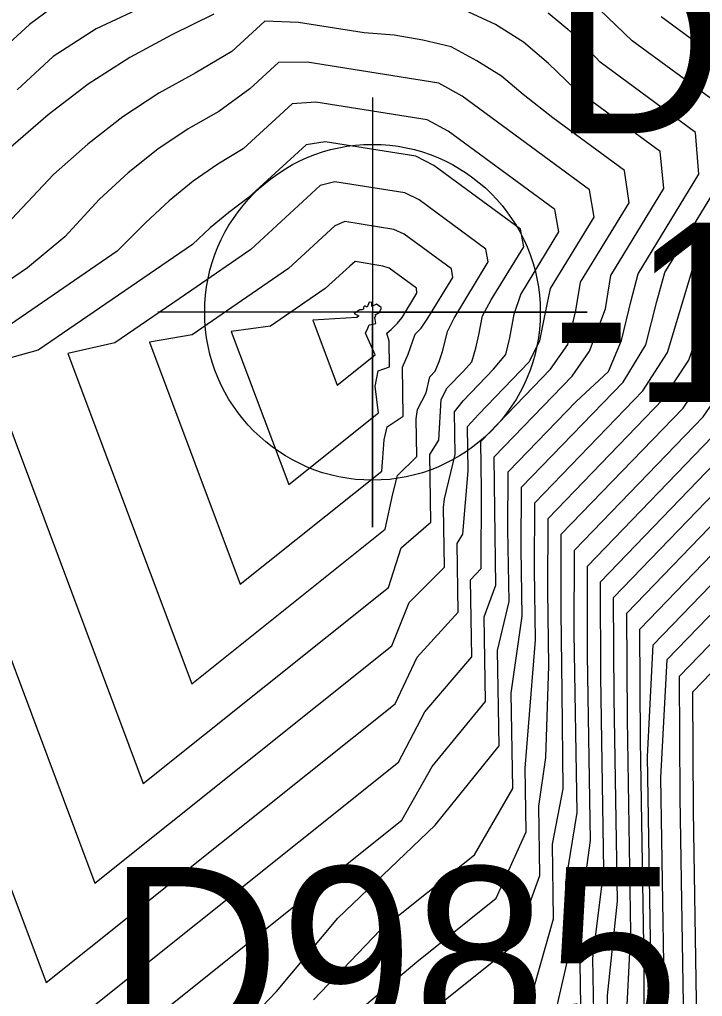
# Model space of a CAD drawing. Extents: x 2356077 to 2359823, y 225951 to 227822.
# Drawn here: x 2357211.25 to 2357220.79, y 226674 to 226687.63 of the extents above; entities that cross this region are included whole.
import ezdxf

# ---------------------------------------------------------------- set-up
doc = ezdxf.new("R2010")
doc.units = 0
for name, color, linetype in [('DTM Contours Major', 7, 'Continuous'), ('DTM Contours Minor', 7, 'Continuous'), ('Exist DTM Breakline', 7, 'Continuous'), ('Exist DTM Regular Point Underwater CELL', 7, 'Continuous'), ('Exist DTM Regular Point Underwater Cogo Elevation', 7, 'Continuous'), ('Exist DTM Regular Point Underwater Cogo Number', 7, 'Continuous')]:
    doc.layers.add(name, color=color, linetype=linetype)

msp = doc.modelspace()

# ---------------------------------------------------------------- linework, layer by layer
at = {"layer": 'DTM Contours Major'}
for points in [[(2357220.152, 226669.108), (2357220.02, 226677.346), (2357220.096, 226678.903), (2357222.103, 226680.981), (2357222.872, 226681.914), (2357223.221, 226682.663), (2357223.688, 226683.727), (2357226.049, 226687.599), (2357226.424, 226688.77), (2357225.068, 226689.766), (2357223.725, 226690.903), (2357223.014, 226691.766), (2357222.142, 226692.52), (2357221.163, 226693.211), (2357220.074, 226693.765), (2357219.761, 226693.894), (2357219.443, 226694.013), (2357218.345, 226694.336), (2357217.201, 226694.543), (2357216.023, 226694.63), (2357214.818, 226694.599), (2357213.414, 226694.822), (2357212.115, 226695.022), (2357210.978, 226693.978)], [(2357210.645, 226669.683), (2357213.099, 226669.556), (2357213.919, 226669.628), (2357214.519, 226669.631), (2357215.214, 226669.82), (2357218.889, 226672.755), (2357219.087, 226673.871), (2357219.068, 226675.051), (2357219.223, 226676.172), (2357219.182, 226678.762), (2357219.179, 226680.004), (2357221.049, 226681.94), (2357221.486, 226682.537), (2357221.917, 226683.549), (2357222.158, 226684.214), (2357223.629, 226686.626), (2357224.319, 226687.47), (2357218.762, 226691.552)], [(2357211.994, 226688.016), (2357211.385, 226687.562), (2357210.807, 226687.031)], [(2357215.356, 226673.949), (2357216.285, 226674.923), (2357217.602, 226675.975), (2357218.136, 226676.897), (2357218.114, 226678.23), (2357218.27, 226679.306), (2357218.255, 226680.246), (2357218.261, 226681.105), (2357219.679, 226682.572), (2357219.997, 226683.094), (2357220.148, 226683.698), (2357220.263, 226684.103), (2357221.216, 226685.664), (2357221.233, 226686.286), (2357219.806, 226687.335), (2357219.348, 226687.773)], [(2357212.298, 226675.579), (2357216.447, 226678.892), (2357216.692, 226679.496), (2357217.183, 226679.989), (2357217.17, 226680.821), (2357217.184, 226680.943), (2357217.331, 226681.559), (2357217.322, 226682.155), (2357217.443, 226682.309), (2357217.87, 226682.75), (2357218.04, 226682.955), (2357218.096, 226683.188), (2357218.157, 226683.521), (2357218.248, 226683.794), (2357218.782, 226684.67), (2357218.724, 226684.981), (2357217.234, 226686.076), (2357216.943, 226686.234), (2357215.388, 226686.481), (2357215.054, 226686.456), (2357214.37, 226685.828), (2357214.018, 226685.614), (2357213.672, 226685.375), (2357213.336, 226685.102), (2357213.013, 226684.798), (2357212.613, 226684.399), (2357210.445, 226682.916)], [(2357215.684, 226682.531), (2357216.213, 226682.953), (2357216.079, 226683.254), (2357216.114, 226683.324), (2357216.131, 226683.373), (2357216.226, 226683.391), (2357216.209, 226683.471), (2357216.225, 226683.494), (2357216.217, 226683.512), (2357216.269, 226683.545), (2357216.301, 226683.596), (2357216.299, 226683.615), (2357216.236, 226683.661), (2357216.17, 226683.627), (2357216.167, 226683.682), (2357216.133, 226683.687), (2357216.102, 226683.618), (2357216.073, 226683.636), (2357216.051, 226683.617), (2357216.051, 226683.588), (2357216.027, 226683.579), (2357216.001, 226683.581), (2357215.921, 226683.527), (2357215.986, 226683.495), (2357215.959, 226683.475), (2357215.345, 226683.434), (2357215.684, 226682.531)], [(2357209.639, 226682.666), (2357212.298, 226675.579)]]:
    msp.add_lwpolyline(points, dxfattribs=at)
at = {"layer": 'DTM Contours Minor'}
for points in [[(2357220.765, 226670.101), (2357220.661, 226676.587), (2357220.653, 226678.249), (2357223.353, 226681.044), (2357223.952, 226681.787), (2357224.803, 226683.294), (2357225.296, 226684.508), (2357225.906, 226685.567), (2357227.456, 226688.108), (2357228.147, 226689.393), (2357225.817, 226691.105), (2357225.343, 226691.741), (2357224.878, 226692.341), (2357224.233, 226692.853), (2357221.424, 226694.799), (2357220.824, 226695.166), (2357216.812, 226696.245)], [(2357220.584, 226670.132), (2357220.477, 226676.771), (2357220.467, 226678.467), (2357223.045, 226681.135), (2357223.62, 226681.842), (2357224.438, 226683.332), (2357224.865, 226684.458), (2357226.985, 226687.935), (2357227.599, 226689.166), (2357225.758, 226690.518), (2357224.892, 226691.225), (2357224.42, 226691.906), (2357223.833, 226692.536), (2357222.996, 226693.141), (2357220.93, 226694.572), (2357220.5, 226694.848), (2357217.615, 226695.624)], [(2357210.898, 226669.053), (2357215.859, 226668.797), (2357216.7, 226668.902), (2357218.283, 226668.873), (2357219.767, 226670.058), (2357219.847, 226671.502), (2357219.977, 226672.991), (2357219.973, 226674.439), (2357219.923, 226677.569), (2357219.914, 226679.124), (2357222.185, 226681.476), (2357222.697, 226682.126), (2357223.379, 226683.465), (2357223.705, 226684.354), (2357225.562, 226687.399), (2357226.389, 226688.468), (2357219.419, 226693.588)], [(2357210.833, 226669.21), (2357215.296, 226668.98), (2357216.265, 226669.078), (2357217.488, 226669.087), (2357219.555, 226670.738), (2357219.657, 226672.087), (2357219.718, 226673.504), (2357219.785, 226674.887), (2357219.738, 226677.867), (2357219.73, 226679.344), (2357221.902, 226681.592), (2357222.398, 226682.235), (2357223.006, 226683.489), (2357223.313, 226684.31), (2357225.079, 226687.206), (2357225.872, 226688.218), (2357219.255, 226693.079)], [(2357210.769, 226669.368), (2357214.755, 226669.162), (2357215.739, 226669.26), (2357216.708, 226669.314), (2357219.338, 226671.414), (2357219.467, 226672.677), (2357219.458, 226674.008), (2357219.598, 226675.327), (2357219.552, 226678.166), (2357219.546, 226679.564), (2357221.618, 226681.708), (2357222.096, 226682.338), (2357222.64, 226683.509), (2357222.926, 226684.274), (2357224.595, 226687.012), (2357225.354, 226687.969), (2357219.091, 226692.57)], [(2357210.706, 226669.525), (2357213.446, 226669.384), (2357214.322, 226669.392), (2357215.144, 226669.444), (2357215.945, 226669.554), (2357219.115, 226672.086), (2357219.277, 226673.272), (2357219.257, 226674.524), (2357219.41, 226675.758), (2357219.367, 226678.464), (2357219.362, 226679.784), (2357221.334, 226681.825), (2357221.793, 226682.441), (2357222.276, 226683.53), (2357222.54, 226684.242), (2357224.112, 226686.819), (2357224.837, 226687.72), (2357218.926, 226692.061)], [(2357218.657, 226673.419), (2357218.896, 226674.476), (2357218.879, 226675.591), (2357219.036, 226676.566), (2357218.996, 226679.065), (2357218.998, 226680.227), (2357220.797, 226682.089), (2357221.211, 226682.685), (2357221.582, 226683.623), (2357221.786, 226684.202), (2357223.145, 226686.432), (2357223.329, 226687.265), (2357221.36, 226688.712)], [(2357213.882, 226670.455), (2357218.42, 226674.079), (2357218.706, 226675.08), (2357218.69, 226676.121), (2357218.84, 226676.893), (2357218.829, 226678.244), (2357218.811, 226679.363), (2357218.814, 226680.447), (2357220.515, 226682.207), (2357220.903, 226682.778), (2357221.229, 226683.643), (2357221.407, 226684.181), (2357222.662, 226686.239), (2357222.808, 226687.018), (2357220.982, 226688.36)], [(2357216.241, 226673.189), (2357218.172, 226674.731), (2357218.516, 226675.686), (2357218.501, 226676.651), (2357218.599, 226677.33), (2357218.642, 226678.611), (2357218.626, 226679.66), (2357218.631, 226680.667), (2357220.234, 226682.327), (2357220.598, 226682.878), (2357220.871, 226683.662), (2357221.027, 226684.156), (2357222.18, 226686.047), (2357222.286, 226686.773), (2357220.598, 226688.013)], [(2357210.267, 226671.408), (2357216.588, 226676.456), (2357217.013, 226677.204), (2357217.755, 226678.114), (2357217.736, 226679.297), (2357217.902, 226679.735), (2357217.885, 226680.787), (2357217.878, 226681.528), (2357218.965, 226682.654), (2357219.211, 226683.001), (2357219.433, 226683.596), (2357219.506, 226684.059), (2357220.248, 226685.276), (2357220.195, 226685.79), (2357219.007, 226686.662), (2357218.635, 226687.02), (2357218.289, 226687.315), (2357217.897, 226687.564), (2357217.463, 226687.764)], [(2357213.962, 226687.706), (2357213.375, 226687.417), (2357212.788, 226687.104), (2357212.208, 226686.731), (2357211.648, 226686.302), (2357211.087, 226685.816)], [(2357213.017, 226687.827), (2357212.319, 226687.501), (2357211.716, 226687.115), (2357211.213, 226686.653)], [(2357213.941, 226673.13), (2357214.838, 226674.065), (2357215.695, 226675.088), (2357217.055, 226676.388), (2357217.945, 226677.493), (2357217.924, 226678.825), (2357218.086, 226679.511), (2357218.07, 226680.516), (2357218.071, 226681.317), (2357219.021, 226682.302), (2357219.473, 226682.719), (2357219.657, 226683.15), (2357219.791, 226683.711), (2357219.887, 226684.084), (2357220.735, 226685.476), (2357220.691, 226686.055), (2357219.357, 226687.035), (2357219.012, 226687.405), (2357218.631, 226687.723)], [(2357220.344, 226668.412), (2357220.206, 226677.047), (2357220.294, 226678.698), (2357221.861, 226680.319), (2357222.609, 226681.116), (2357223.039, 226681.813), (2357223.45, 226682.518), (2357224.008, 226683.564), (2357224.481, 226684.428), (2357226.507, 226687.75)], [(2357210.944, 226672.798), (2357216.541, 226677.268), (2357216.909, 226677.97), (2357217.564, 226678.737), (2357217.547, 226679.813), (2357217.694, 226679.972), (2357217.7, 226681.067), (2357217.691, 226681.744), (2357218.666, 226682.754), (2357218.905, 226683.098), (2357219.017, 226683.571), (2357219.085, 226683.968), (2357219.761, 226685.076), (2357219.699, 226685.524), (2357218.698, 226686.26), (2357218.284, 226686.585), (2357217.98, 226686.84), (2357217.637, 226687.055), (2357217.277, 226687.251), (2357216.882, 226687.342), (2357216.482, 226687.416), (2357216.062, 226687.448), (2357215.143, 226687.591), (2357214.674, 226687.609), (2357214.211, 226687.184), (2357213.701, 226686.882), (2357213.192, 226686.604), (2357212.691, 226686.274), (2357212.2, 226685.894), (2357211.724, 226685.467), (2357211.141, 226684.849)], [(2357215.747, 226673.597), (2357216.795, 226674.481), (2357217.907, 226675.369), (2357218.326, 226676.292), (2357218.311, 226677.182), (2357218.355, 226677.758), (2357218.456, 226678.969), (2357218.44, 226679.955), (2357218.447, 226680.886), (2357219.956, 226682.449), (2357220.298, 226682.985), (2357220.645, 226684.13), (2357221.698, 226685.855), (2357221.762, 226686.528), (2357220.208, 226687.669)], [(2357211.621, 226674.189), (2357216.494, 226678.08), (2357216.802, 226678.734), (2357217.374, 226679.362), (2357217.359, 226680.32), (2357217.44, 226680.451), (2357217.516, 226681.334), (2357217.506, 226681.954), (2357217.657, 226682.119), (2357218.368, 226682.856), (2357218.516, 226683.149), (2357218.592, 226683.545), (2357218.664, 226683.877), (2357219.272, 226684.874), (2357219.209, 226685.255), (2357217.431, 226686.561), (2357217.106, 226686.743), (2357215.263, 226687.036), (2357214.863, 226687.032), (2357214.464, 226686.665), (2357214.032, 226686.348), (2357213.602, 226686.106), (2357213.178, 226685.821), (2357212.765, 226685.494), (2357212.366, 226685.127), (2357211.879, 226684.598), (2357211.357, 226684.167), (2357209.388, 226682.82)], [(2357212.976, 226676.969), (2357216.4, 226679.705), (2357216.58, 226680.256), (2357216.993, 226680.618), (2357216.978, 226681.563), (2357217.106, 226681.762), (2357217.139, 226682.329), (2357217.223, 226682.491), (2357217.448, 226682.723), (2357217.567, 226682.856), (2357217.621, 226683.045), (2357217.665, 226683.232), (2357217.712, 226683.498), (2357217.837, 226683.719), (2357218.29, 226684.461), (2357218.243, 226684.705), (2357217.033, 226685.594), (2357216.785, 226685.724), (2357215.518, 226685.926), (2357215.249, 226685.884), (2357214.441, 226685.142), (2357214.172, 226684.94), (2357213.912, 226684.724), (2357213.663, 226684.49), (2357211.507, 226683.016), (2357210.78, 226682.819), (2357212.976, 226676.969)], [(2357213.653, 226678.36), (2357216.353, 226680.517), (2357216.464, 226681.013), (2357216.528, 226681.268), (2357216.797, 226681.535), (2357216.789, 226682.06), (2357216.806, 226682.19), (2357216.927, 226682.424), (2357216.978, 226682.647), (2357217.052, 226682.724), (2357217.107, 226682.858), (2357217.154, 226683), (2357217.194, 226683.141), (2357217.226, 226683.28), (2357217.317, 226683.465), (2357217.795, 226684.249), (2357217.763, 226684.428), (2357216.829, 226685.114), (2357216.63, 226685.213), (2357215.652, 226685.369), (2357215.447, 226685.315), (2357214.477, 226684.424), (2357213.654, 226683.857), (2357212.577, 226683.121), (2357211.921, 226682.973), (2357213.653, 226678.36)], [(2357214.33, 226679.75), (2357216.307, 226681.329), (2357216.343, 226681.766), (2357216.382, 226681.949), (2357216.608, 226682.095), (2357216.597, 226682.781), (2357216.676, 226682.962), (2357216.776, 226683.242), (2357216.857, 226683.326), (2357216.95, 226683.462), (2357217.298, 226684.033), (2357217.28, 226684.153), (2357216.622, 226684.637), (2357216.476, 226684.703), (2357215.791, 226684.812), (2357215.651, 226684.751), (2357215.005, 226684.158), (2357214.421, 226683.755), (2357213.658, 226683.233), (2357213.063, 226683.127), (2357214.33, 226679.75)], [(2357215.007, 226681.141), (2357216.26, 226682.141), (2357216.214, 226682.512), (2357216.255, 226682.727), (2357216.416, 226682.783), (2357216.411, 226683.141), (2357216.378, 226683.255), (2357216.44, 226683.304), (2357216.526, 226683.394), (2357216.592, 226683.475), (2357216.799, 226683.815), (2357216.793, 226683.882), (2357216.41, 226684.163), (2357216.321, 226684.192), (2357215.935, 226684.254), (2357215.86, 226684.192), (2357215.518, 226683.878), (2357214.752, 226683.354), (2357214.204, 226683.28), (2357215.007, 226681.141)], [(2357208.497, 226682.512), (2357211.621, 226674.189)]]:
    msp.add_lwpolyline(points, dxfattribs=at)
at = {"layer": 'Exist DTM Breakline'}
msp.add_spline([(2357185.71, 226723.561), (2357186, 226706.097), (2357189.263, 226681.472), (2357206.207, 226660.225), (2357233.253, 226666.38), (2357241.159, 226659.296), (2357238.928, 226647.832), (2357226.863, 226640.568)], degree=3, dxfattribs=at)
at = {"layer": 'Exist DTM Regular Point Underwater CELL'}
msp.add_lwpolyline([(2357216.178, 226686.546), (2357216.178, 226680.546), (2357216.178, 226683.546), (2357219.178, 226683.546), (2357213.178, 226683.546)], dxfattribs=at)
msp.add_circle((2357216.178, 226683.546), 2.344, dxfattribs=at)

# ---------------------------------------------------------------- texts
at = {"layer": 'Exist DTM Regular Point Underwater Cogo Elevation'}
msp.add_text('-13.15', height=2.5, dxfattribs=at).set_placement((2357218.678, 226682.296))
at = {"layer": 'Exist DTM Regular Point Underwater Cogo Number'}
for s, p in [('D983', (2357218.678, 226686.046)), ('D985', (2357212.473, 226673.304))]:
    msp.add_text(s, height=2.5, dxfattribs=at).set_placement(p)

doc.saveas('drawing.dxf')
